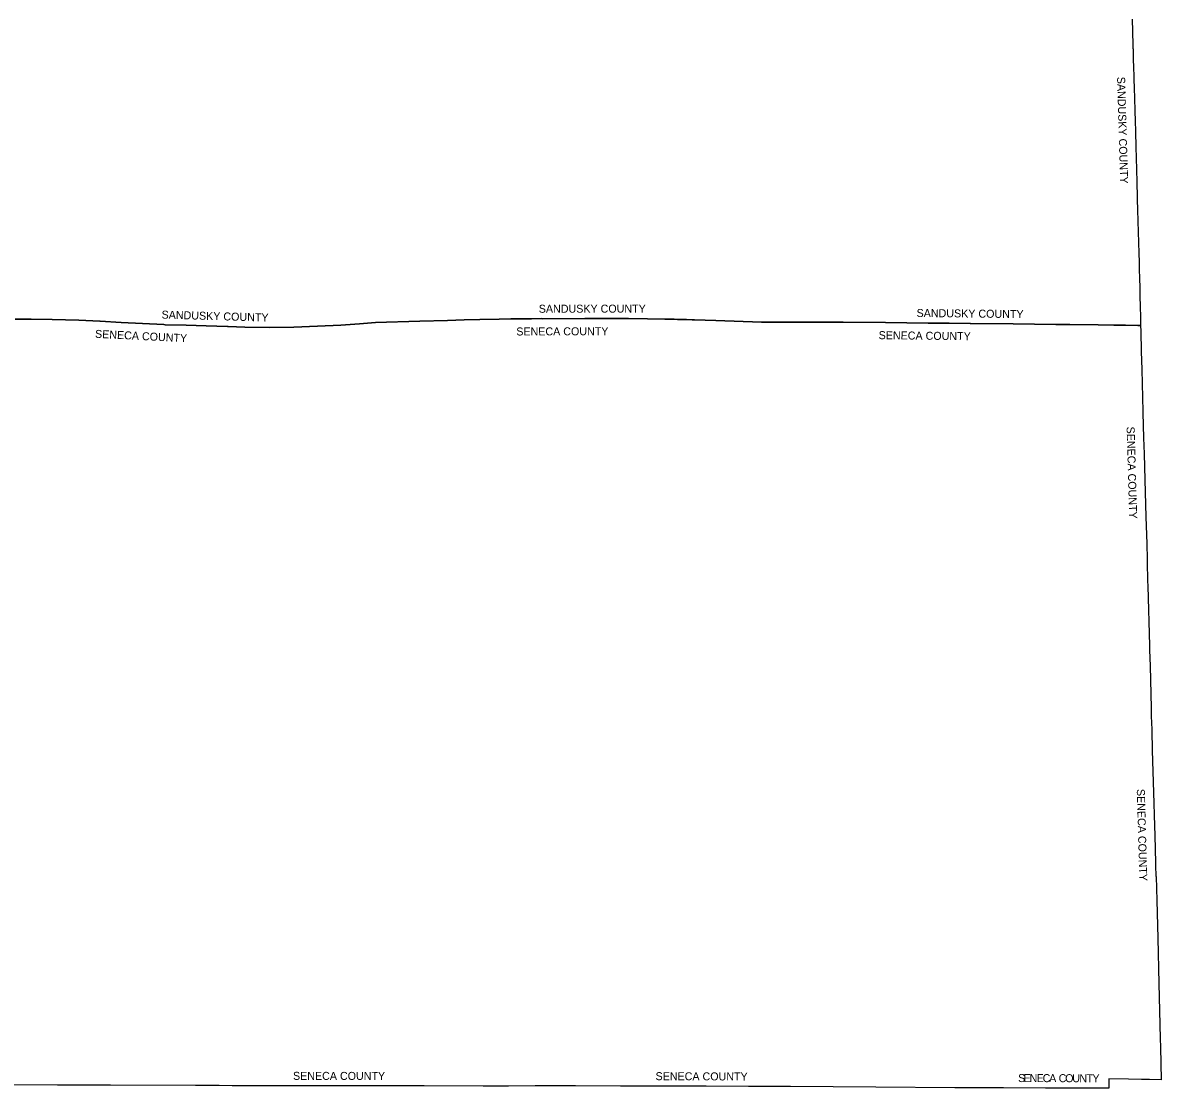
# Model space of a CAD drawing. Extents: x 1443599 to 1910620, y 1028088 to 1361369.
# Drawn here: x 1735222 to 1877520, y 1090720 to 1223920 of the extents above; entities that cross this region are included whole.
import ezdxf

# ---------------------------------------------------------------- set-up
doc = ezdxf.new("R2010")
doc.units = 0
doc.layers.add('GM_X_Adjacent_County', color=7, linetype='Continuous')
doc.layers.add('GM_X_Adjacent_County_Text', color=7, linetype='Continuous')

msp = doc.modelspace()

# ---------------------------------------------------------------- linework, layer by layer
at = {"layer": 'GM_X_Adjacent_County'}
for points in [[(1873885, 1224371), (1873903, 1223780), (1873915, 1223395), (1873919, 1223272), (1873936, 1222583), (1873942, 1222304), (1873960, 1221647), (1873971, 1221271), (1873980, 1221025), (1873983, 1220931), (1873987, 1220828), (1873990, 1220720), (1873993, 1220651), (1874004, 1220221), (1874018, 1219729), (1874025, 1219434), (1874032, 1219221), (1874052, 1218500), (1874066, 1218076), (1874071, 1217893), (1874076, 1217663), (1874081, 1217331), (1874080, 1217319), (1874097, 1216827), (1874107, 1216532), (1874122, 1216089), (1874140, 1215712), (1874157, 1215270), (1874166, 1214942), (1874173, 1214712), (1874189, 1214154), (1874208, 1213235), (1874223, 1212743), (1874236, 1212416), (1874246, 1212121), (1874252, 1212018), (1874257, 1211924), (1874265, 1211711), (1874274, 1211383), (1874293, 1210628), (1874308, 1209989), (1874314, 1209759), (1874323, 1209431), (1874330, 1209234), (1874337, 1208906), (1874344, 1208660), (1874352, 1208348), (1874362, 1207839), (1874369, 1207560), (1874373, 1207380), (1874375, 1207306), (1874385, 1206970), (1874389, 1206789), (1874396, 1206593), (1874399, 1206479), (1874411, 1206069), (1874425, 1205626), (1874434, 1205282), (1874440, 1205069), (1874445, 1204889), (1874452, 1204660), (1874456, 1204479), (1874465, 1204151), (1874480, 1203577), (1874489, 1203248), (1874499, 1202872), (1874505, 1202660), (1874515, 1202249), (1874520, 1201994), (1874521, 1201970), (1874528, 1201544), (1874544, 1200805), (1874556, 1200346), (1874568, 1199985), (1874579, 1199657), (1874609, 1198729), (1874629, 1198149), (1874630, 1198102), (1874634, 1197935), (1874650, 1197529), (1874678, 1196718), (1874676, 1196685), (1874685, 1196324), (1874687, 1196231), (1874689, 1195958), (1874702, 1195624), (1874704, 1195559), (1874712, 1195341), (1874714, 1195175), (1874727, 1194819), (1874747, 1194264), (1874773, 1193210), (1874769, 1193158), (1874775, 1193023), (1874782, 1192756), (1874795, 1192318), (1874802, 1192031), (1874835, 1190723), (1874841, 1190514), (1874843, 1190228), (1874845, 1189851), (1874855, 1189533), (1874853, 1189471), (1874865, 1189239), (1874869, 1188969), (1874869, 1188736), (1874892, 1188188), (1874923, 1187365), (1874929, 1187161), (1874942, 1186641), (1874945, 1186074), (1874575, 1186078), (1873055, 1186102), (1871615, 1186127), (1869652, 1186143), (1866117, 1186188), (1864335, 1186198), (1859011, 1186262), (1853690, 1186324), (1853645, 1186324), (1851014, 1186349), (1848393, 1186378), (1845738, 1186419), (1843068, 1186456), (1837772, 1186480), (1836614, 1186490), (1832499, 1186486), (1829633, 1186472), (1827562, 1186497), (1821835, 1186718), (1819168, 1186784), (1818871, 1186791), (1818180, 1186810), (1817700, 1186826), (1817077, 1186838), (1816631, 1186848), (1816005, 1186857), (1815460, 1186869), (1813328, 1186914), (1810942, 1186950), (1808199, 1186945), (1805640, 1186950), (1805457, 1186950), (1800215, 1186926), (1800076, 1186928), (1798820, 1186925), (1796246, 1186911), (1794753, 1186884), (1792343, 1186826), (1790395, 1186767), (1788308, 1186703), (1784845, 1186614), (1779305, 1186460), (1777293, 1186285), (1774968, 1186130), (1774008, 1186075), (1769090, 1185861), (1766082, 1185832), (1762974, 1185870), (1760882, 1185948), (1760792, 1185951), (1758129, 1186050), (1755657, 1186096), (1753019, 1186176), (1752834, 1186185), (1747540, 1186457), (1744883, 1186601), (1744864, 1186602), (1742235, 1186736), (1738911, 1186836), (1736260, 1186860), (1734258, 1186854)], [(1734258, 1186854), (1736260, 1186860), (1738911, 1186836), (1742235, 1186736), (1744864, 1186602), (1744883, 1186601), (1747540, 1186457), (1752834, 1186185), (1753019, 1186176), (1755657, 1186096), (1758129, 1186050), (1760792, 1185951), (1760882, 1185948), (1762974, 1185870), (1766082, 1185832), (1769090, 1185861), (1774008, 1186075), (1774968, 1186130), (1777293, 1186285), (1779305, 1186460), (1784845, 1186614), (1788308, 1186703), (1790395, 1186767), (1792343, 1186826), (1794753, 1186884), (1796246, 1186911), (1798820, 1186925), (1800076, 1186928), (1800215, 1186926), (1805457, 1186950), (1805640, 1186950), (1808199, 1186945), (1810942, 1186950), (1813328, 1186914), (1815460, 1186869), (1816005, 1186857), (1816631, 1186848), (1817077, 1186838), (1817700, 1186826), (1818180, 1186810), (1818871, 1186791), (1819168, 1186784), (1821835, 1186718), (1827562, 1186497), (1829633, 1186472), (1832499, 1186486), (1836614, 1186490), (1837772, 1186480), (1843068, 1186456), (1845738, 1186419), (1848393, 1186378), (1851014, 1186349), (1853645, 1186324), (1853690, 1186324), (1859011, 1186262), (1864335, 1186198), (1866117, 1186188), (1869652, 1186143), (1871615, 1186127), (1873055, 1186102), (1874575, 1186078), (1874945, 1186074), (1874960, 1185375), (1875028, 1182810), (1875084, 1180580), (1875216, 1175323), (1875220, 1175159), (1875324, 1172050), (1875387, 1170045), (1875490, 1166798), (1875595, 1162172), (1875708, 1158770), (1875744, 1156859), (1875751, 1156483), (1875815, 1154145), (1875833, 1153484), (1876052, 1146072), (1876061, 1146031), (1876074, 1145495), (1876127, 1143537), (1876251, 1138246), (1876278, 1137238), (1876329, 1135547), (1876331, 1135496), (1876408, 1132939), (1876567, 1127687), (1876692, 1123540), (1876727, 1122336), (1876810, 1118889), (1876814, 1118769), (1876822, 1118550), (1876866, 1117247), (1876868, 1117175), (1876969, 1114209), (1877096, 1109482), (1877236, 1103802), (1877316, 1100410), (1877398, 1096957), (1877423, 1095864), (1877520, 1091751), (1876039, 1091797), (1875074, 1091822), (1873409, 1091851), (1870974, 1091909), (1870971, 1090722), (1868442, 1090720), (1868381, 1090720), (1863114, 1090742), (1863035, 1090740), (1857789, 1090758), (1857717, 1090758), (1851740, 1090779), (1841831, 1090835), (1836515, 1090879), (1831198, 1090916), (1825913, 1090935), (1820632, 1090962), (1815236, 1090986), (1815195, 1090986), (1809934, 1090998), (1809920, 1090997), (1804288, 1091007), (1799288, 1091004), (1795937, 1090990), (1793974, 1090997), (1792773, 1090992), (1785412, 1091004), (1783360, 1091006), (1778897, 1091013), (1778025, 1091015), (1774070, 1091021), (1773794, 1091021), (1767434, 1091030), (1761386, 1091039), (1759767, 1091062), (1759317, 1091064), (1759058, 1091058), (1758817, 1091061), (1758171, 1091066), (1757235, 1091073), (1756821, 1091077), (1746192, 1091104), (1740876, 1091097), (1739547, 1091111), (1730249, 1091142)]]:
    msp.add_lwpolyline(points, dxfattribs=at)

# ---------------------------------------------------------------- texts
at = {"layer": 'GM_X_Adjacent_County_Text'}
for s, rotation, p in [('SANDUSKY COUNTY', 271.6508, (1872003, 1217157)), ('SANDUSKY COUNTY', 0.08352, (1799720, 1187667)), ('SANDUSKY COUNTY', 358.37347, (1752558, 1186940)), ('SANDUSKY COUNTY', 359.39347, (1846935, 1187139)), ('SENECA COUNTY', 357.17379, (1744238, 1184542)), ('SENECA COUNTY', 0.17348, (1796909, 1184824)), ('SENECA COUNTY', 359.30534, (1842193, 1184367)), ('SENECA COUNTY', 271.63678, (1873191, 1173418)), ('SENECA COUNTY', 271.58788, (1874467, 1128124)), ('SENECA COUNTY', 359.92554, (1768995, 1091769)), ('SENECA COUNTY', 359.77651, (1814314, 1091729)), ('S', 359.77789, (1859637, 1091491)), ('E', 359.7779, (1860315, 1091489)), ('N', 359.77909, (1861063, 1091486)), ('E', 359.80718, (1861948, 1091483)), ('C', 0.07803, (1862701, 1091480)), ('A', 359.83009, (1863514, 1091481)), ('C', 359.81274, (1864702, 1091478)), ('O', 359.81269, (1865516, 1091475)), ('U', 359.81269, (1866400, 1091472)), ('N', 359.81269, (1867284, 1091469)), ('T', 359.81293, (1868169, 1091466)), ('Y', 359.81269, (1868917, 1091464))]:
    msp.add_text(s, height=1000, rotation=rotation, dxfattribs=at).set_placement(p)

doc.saveas('drawing.dxf')
